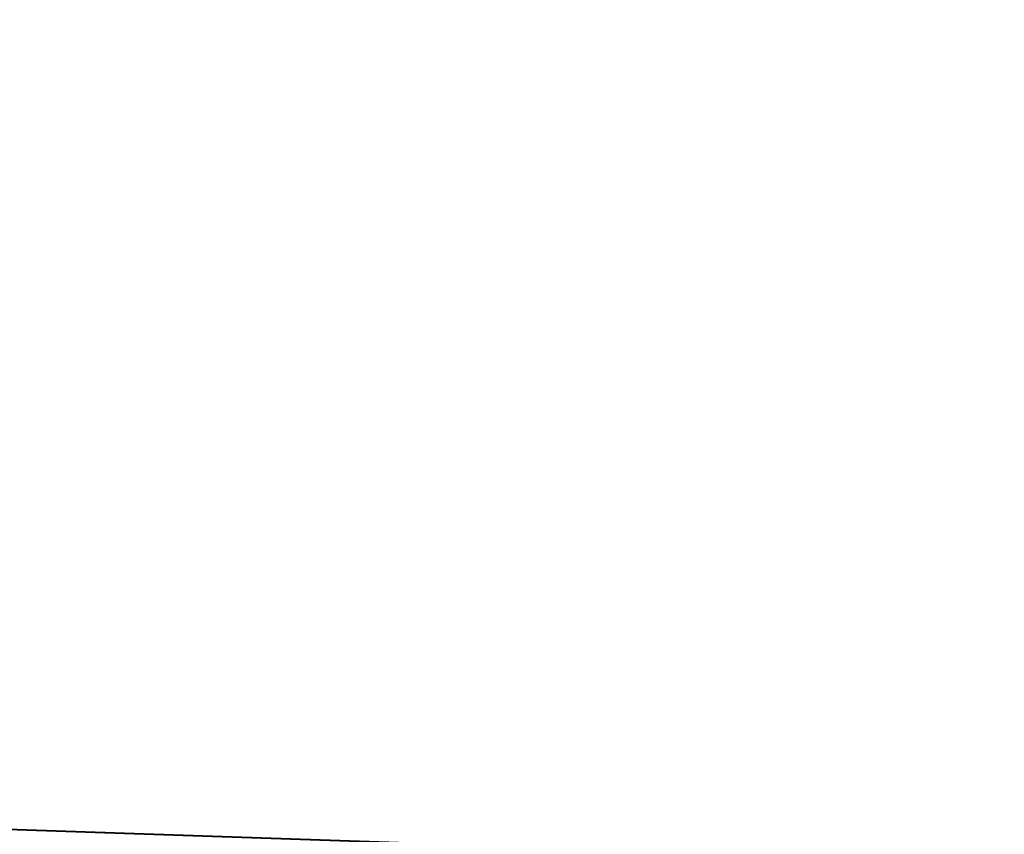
# Model space of a CAD drawing. Header units: millimetres. Extents: x -125 to 171, y -35 to 1363.
# Tile 715 of 1056: x -53.80463 to -53.80075, y 1225.70006 to 1225.70328. Entities that reach past the tile are written whole.
import ezdxf

# ---------------------------------------------------------------- set-up
doc = ezdxf.new("R2010")
doc.units = ezdxf.units.MM
doc.header["$LTSCALE"] = 65.185185
doc.layers.add('2274', color=7, linetype='CONTINUOUS')
doc.layers.add('2275', color=7, linetype='CONTINUOUS')

msp = doc.modelspace()

# ---------------------------------------------------------------- linework, layer by layer
at = {"layer": '2274', "linetype": 'CONTINUOUS'}
for points in [[(-77.3136093, 1225.7, 396.9464068), (-53.8022523, 1225.7, 411.7198174), (-62.3535534, 1225.9928932, 407.9995225), (-77.3136093, 1225.7, 396.9464068)], [(-62.3535534, 1225.9928932, 407.9995225), (-53.8022523, 1225.7, 411.7198174), (-38.5366153, 1225.9928932, 418.6035065), (-62.3535534, 1225.9928932, 407.9995225)], [(-53.8022523, 1225.7, 411.7198174), (-27.5929789, 1225.7, 420.8909735), (-38.5366153, 1225.9928932, 418.6035065), (-53.8022523, 1225.7, 411.7198174)]]:
    msp.add_3dface(points, dxfattribs=at)
at = {"layer": '2275', "linetype": 'CONTINUOUS'}
for points in [[(-53.8022108, 1225.7, 188.2801626), (-77.3135619, 1225.7, 203.0535554), (-62.3535534, 1225.9928932, 192.0004775), (-53.8022108, 1225.7, 188.2801626)], [(-38.5366153, 1225.9928932, 181.3964935), (-53.8022108, 1225.7, 188.2801626), (-62.3535534, 1225.9928932, 192.0004775), (-38.5366153, 1225.9928932, 181.3964935)], [(-27.5929222, 1225.7, 179.1090136), (-53.8022108, 1225.7, 188.2801626), (-38.5366153, 1225.9928932, 181.3964935), (-27.5929222, 1225.7, 179.1090136)]]:
    msp.add_3dface(points, dxfattribs=at)

doc.saveas('drawing.dxf')
